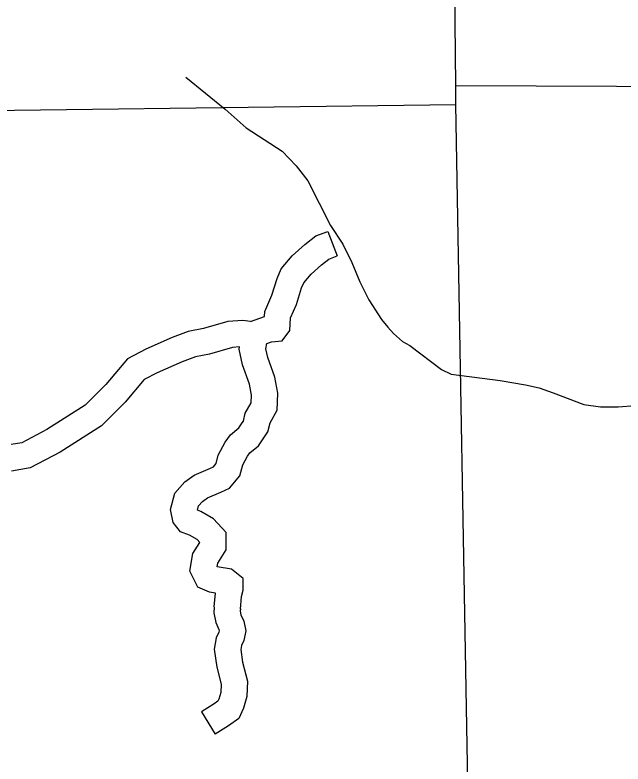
# Model space of a CAD drawing. Extents: x 1377389 to 1380723, y 1168351 to 1170484.
# Drawn here: x 1379477.4 to 1379546.9, y 1168977.1 to 1169062.8 of the extents above; entities that cross this region are included whole.
import ezdxf

# ---------------------------------------------------------------- set-up
doc = ezdxf.new("R2010")
doc.units = 0
doc.layers.add('B_Fill', color=7, linetype='Continuous')

msp = doc.modelspace()

# ---------------------------------------------------------------- linework, layer by layer
at = {"layer": 'B_Fill'}
for points in [[(1379529.184, 1168972.814), (1379527.751, 1169052.596), (1379527.772, 1169054.757), (1379527.484, 1169080.242)], [(1379496.883, 1169055.724), (1379501.406, 1169052.04), (1379503.787, 1169049.912), (1379507.9, 1169047.237), (1379509.528, 1169045.546), (1379510.838, 1169043.845), (1379513.432, 1169038.742), (1379514.855, 1169036.584), (1379515.878, 1169034.494), (1379516.785, 1169032.281), (1379517.826, 1169030.252), (1379519.253, 1169027.994), (1379519.98, 1169027.096), (1379520.64, 1169026.376), (1379521.686, 1169025.467), (1379522.519, 1169024.993)], [(1379527.772, 1169054.757), (1379628.872, 1169054.317)], [(1379456.509, 1169051.647), (1379527.751, 1169052.596)], [(1379504.29, 1169027.763), (1379505.885, 1169028.326), (1379505.918, 1169028.885), (1379506.729, 1169030.751), (1379507.323, 1169032.684), (1379507.814, 1169033.765), (1379509.048, 1169035.264), (1379510.498, 1169036.554), (1379511.75, 1169037.538), (1379513.148, 1169038.063), (1379514.203, 1169035.255)], [(1379503.134, 1168994.842), (1379503.273, 1168996.301), (1379503.437, 1168997.036), (1379503.437, 1168998.346), (1379502.132, 1168999.435), (1379500.479, 1168999.683), (1379500.557, 1169000.123), (1379501.517, 1169001.644), (1379501.517, 1169003.624), (1379500.073, 1169005.19), (1379498.599, 1169006.02), (1379498.229, 1169006.168), (1379498.353, 1169006.665), (1379498.807, 1169007.16), (1379499.364, 1169007.566), (1379500.916, 1169008.242), (1379501.906, 1169008.682), (1379503.079, 1169010.091), (1379503.416, 1169011.355), (1379503.946, 1169012.356), (1379504.217, 1169012.717), (1379505.195, 1169013.546), (1379505.833, 1169014.459), (1379506.29, 1169015.144), (1379506.525, 1169016.165), (1379507.329, 1169017.613), (1379507.431, 1169019.545), (1379507.079, 1169021.395), (1379506.262, 1169023.625), (1379506.05, 1169024.632), (1379506.164, 1169025.243), (1379506.696, 1169025.431), (1379507.91, 1169025.552), (1379508.797, 1169026.736), (1379508.882, 1169028.177), (1379509.547, 1169029.71), (1379510.134, 1169031.619), (1379510.382, 1169032.164), (1379511.216, 1169033.178), (1379512.424, 1169034.252), (1379513.239, 1169034.893), (1379514.203, 1169035.255)], [(1379504.29, 1169027.763), (1379503.422, 1169027.879), (1379501.708, 1169027.771), (1379498.903, 1169026.956), (1379497.163, 1169026.626), (1379495.323, 1169025.913), (1379492.325, 1169024.579), (1379490.233, 1169023.501), (1379487.752, 1169020.556), (1379485.37, 1169018.172), (1379481.009, 1169015.418), (1379478.136, 1169013.881), (1379476.935, 1169013.687)], [(1379503.038, 1169024.849), (1379502.227, 1169024.798), (1379499.603, 1169024.035), (1379497.992, 1169023.73), (1379496.475, 1169023.142), (1379493.623, 1169021.873), (1379492.141, 1169021.109), (1379489.964, 1169018.525), (1379487.256, 1169015.814), (1379482.519, 1169012.823), (1379479.109, 1169010.999), (1379476.953, 1169010.651)], [(1379500.148, 1168995.126), (1379500.296, 1168996.677), (1379499.593, 1168996.782), (1379498.251, 1168997.379), (1379497.346, 1168999.19), (1379497.705, 1169001.225), (1379498.495, 1169002.476), (1379498.189, 1169002.808), (1379497.3, 1169003.308), (1379496.302, 1169003.708), (1379495.437, 1169004.746), (1379495.161, 1169006.266), (1379495.627, 1169008.13), (1379496.798, 1169009.409), (1379497.865, 1169010.185), (1379499.708, 1169010.988), (1379500.048, 1169011.139), (1379500.351, 1169011.503), (1379500.605, 1169012.456), (1379501.404, 1169013.967), (1379502.019, 1169014.788), (1379502.96, 1169015.584), (1379503.355, 1169016.15), (1379503.49, 1169016.351), (1379503.697, 1169017.251), (1379504.37, 1169018.463), (1379504.416, 1169019.34), (1379504.177, 1169020.593), (1379503.37, 1169022.796), (1379502.991, 1169024.598), (1379503.038, 1169024.849)], [(1379522.519, 1169024.993), (1379526.124, 1169022.28), (1379527.222, 1169021.722), (1379532.835, 1169020.999), (1379535.726, 1169020.51), (1379537.276, 1169020.15), (1379538.892, 1169019.612), (1379542.414, 1169018.267), (1379544.299, 1169018), (1379546.315, 1169017.978), (1379548.263, 1169018.154)], [(1379500.144, 1168995.078), (1379500.103, 1168994.424), (1379500.312, 1168993.307), (1379500.659, 1168992.513), (1379500.694, 1168992.364), (1379500.663, 1168992.23), (1379500.357, 1168991.566), (1379500.143, 1168990.283), (1379500.424, 1168988.203), (1379500.918, 1168986.271), (1379500.884, 1168985.321), (1379500.676, 1168984.56), (1379500.564, 1168984.319), (1379500.117, 1168984.003), (1379498.677, 1168983.12), (1379500.246, 1168980.563)], [(1379503.138, 1168994.89), (1379503.121, 1168994.609), (1379503.198, 1168994.195), (1379503.52, 1168993.459), (1379503.772, 1168992.364), (1379503.517, 1168991.254), (1379503.25, 1168990.675), (1379503.176, 1168990.236), (1379503.373, 1168988.777), (1379503.931, 1168986.595), (1379503.869, 1168984.867), (1379503.503, 1168983.524), (1379502.946, 1168982.329), (1379501.769, 1168981.497), (1379500.246, 1168980.563)]]:
    msp.add_lwpolyline(points, dxfattribs=at)

doc.saveas('drawing.dxf')
